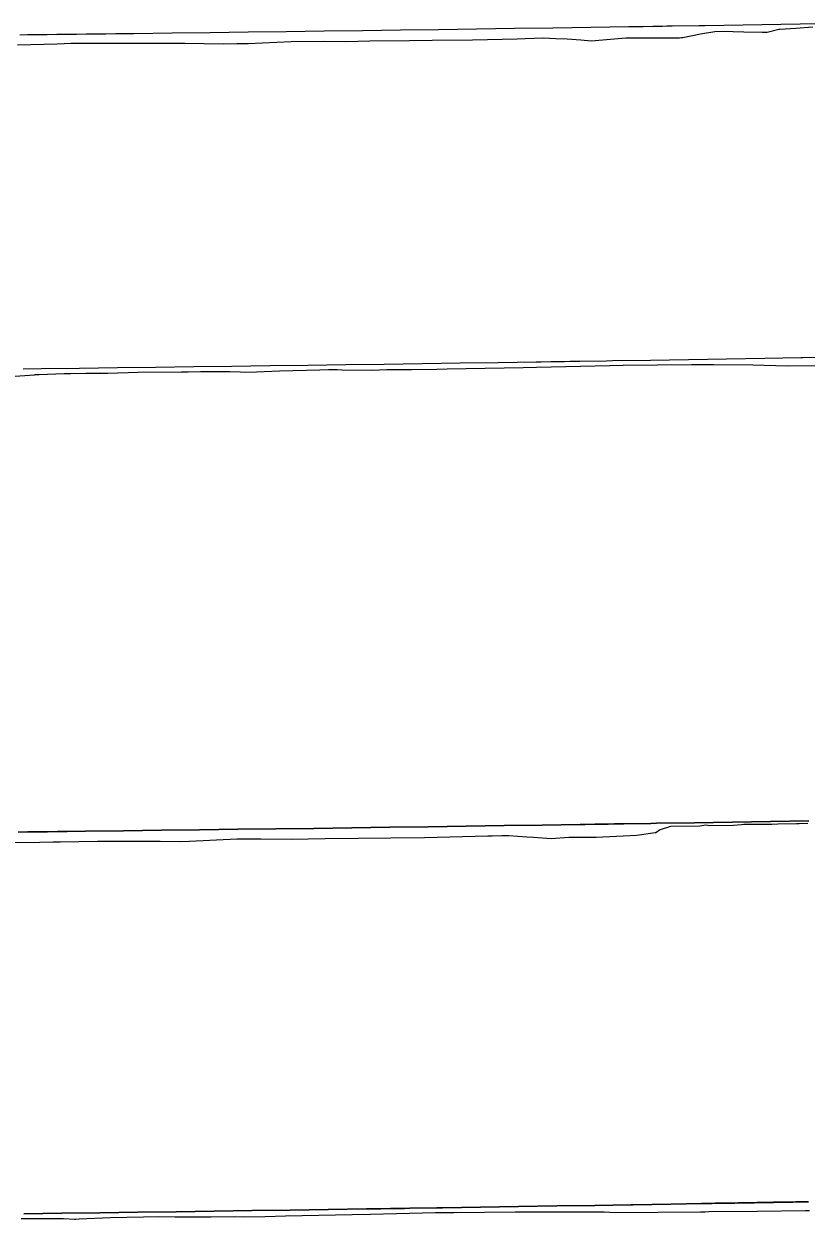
# Model space of a CAD drawing. Extents: x -70 to 701944, y -4 to 666871.
# Drawn here: x 692824.1 to 693029.5, y 666511.3 to 666825.3 of the extents above; entities that cross this region are included whole.
import ezdxf

# ---------------------------------------------------------------- set-up
doc = ezdxf.new("R2010")
doc.units = 0
for name, color, linetype in [('R_Fin Surface', 7, 'Continuous'), ('R_No Plot', 7, 'Continuous'), ('T_Notes', 7, 'Continuous')]:
    doc.layers.add(name, color=color, linetype=linetype)

msp = doc.modelspace()

# ---------------------------------------------------------------- linework, layer by layer
at = {"layer": 'R_Fin Surface'}
for points in [[(692822.52, 666613), (692825.1, 666613.03), (692827.68, 666613.06), (692830.21, 666613.09), (692830.27, 666613.09), (692832.86, 666613.12), (692835.45, 666613.15), (692840.21, 666613.21), (692850.21, 666613.33), (692860.21, 666613.46), (692870.21, 666613.59), (692880.21, 666613.72), (692890.21, 666613.85), (692900.21, 666613.98), (692910.21, 666614.12), (692920.21, 666614.26), (692930.21, 666614.4), (692940.21, 666614.55), (692950.21, 666614.69), (692960.21, 666614.84), (692970.21, 666614.99), (692971.46, 666615.01), (692974, 666615.05), (692976.55, 666615.09), (692977.53, 666615.1), (692979.09, 666615.13), (692980.21, 666615.14), (692981.64, 666615.17), (692988.7, 666615.28), (692990.21, 666615.3), (693000.21, 666615.46), (693010.21, 666615.62), (693020.21, 666615.78), (693030.21, 666615.94)], [(692824.01, 666512.71), (692834.01, 666512.84), (692844.01, 666512.98), (692854.01, 666513.12), (692864.01, 666513.26), (692874.01, 666513.4), (692884.01, 666513.54), (692894.01, 666513.69), (692904.01, 666513.84), (692914.01, 666513.99), (692915.26, 666514.01), (692917.81, 666514.04), (692920.35, 666514.08), (692921.33, 666514.1), (692922.89, 666514.12), (692924.01, 666514.14), (692925.44, 666514.16), (692932.5, 666514.27), (692934.01, 666514.29), (692944.01, 666514.45), (692954.01, 666514.61), (692964.01, 666514.77), (692974.01, 666514.94), (692983.51, 666515.1), (692984.01, 666515.11), (692994.01, 666515.27), (693002.05, 666515.41), (693002.95, 666515.42), (693003.85, 666515.44), (693004.01, 666515.44), (693004.75, 666515.45), (693005.64, 666515.47), (693006.53, 666515.48), (693007.4, 666515.5), (693008.15, 666515.51), (693008.27, 666515.51), (693009.12, 666515.53), (693009.96, 666515.54), (693010.71, 666515.55), (693010.78, 666515.55), (693011.58, 666515.57), (693012.36, 666515.58), (693013.13, 666515.59), (693013.27, 666515.6), (693013.87, 666515.61), (693014.01, 666515.61), (693014.58, 666515.62), (693015.28, 666515.63), (693015.83, 666515.64), (693015.94, 666515.64), (693016.57, 666515.65), (693016.61, 666515.65), (693017, 666515.66), (693017.18, 666515.66), (693017.38, 666515.66), (693017.75, 666515.67), (693017.76, 666515.67), (693018.09, 666515.68), (693018.3, 666515.68), (693018.38, 666515.68), (693018.42, 666515.68), (693018.71, 666515.69), (693018.81, 666515.69), (693018.97, 666515.69), (693019.19, 666515.7), (693019.28, 666515.7), (693020.14, 666515.71), (693020.94, 666515.72), (693021, 666515.73), (693021.9, 666515.74), (693022.82, 666515.76), (693023.49, 666515.77), (693023.78, 666515.77), (693024.01, 666515.78), (693024.77, 666515.79), (693025.79, 666515.81), (693026.04, 666515.81), (693026.85, 666515.82), (693027.93, 666515.84), (693028.58, 666515.85), (693028.6, 666515.85), (693029.04, 666515.86), (693029.35, 666515.87), (693030.14, 666515.88)]]:
    msp.add_lwpolyline(points, dxfattribs=at)
at = {"layer": 'R_No Plot'}
for points in [[(692818.98, 666610.29), (692828.28, 666610.32), (692831.71, 666610.41), (692833.59, 666610.41), (692843.35, 666610.58), (692849.16, 666610.58), (692858.01, 666610.61), (692858.39, 666610.6), (692859.85, 666610.58), (692865.01, 666610.54), (692867.51, 666610.61), (692880, 666611.2), (692886.36, 666611.25), (692894.25, 666611.15), (692903.21, 666611.29), (692911.89, 666611.36), (692920.4, 666611.49), (692929.3, 666611.57), (692945.95, 666612), (692947.1, 666612.02), (692949.64, 666612.14), (692951.42, 666612.07), (692956.2, 666611.79), (692957.88, 666611.67), (692962.55, 666611.29), (692967.18, 666611.7), (692974.38, 666611.7), (692985.09, 666612.16), (692989.87, 666612.85), (692990.07, 666612.88), (692991.04, 666613.61), (692994.03, 666614.59), (693001.64, 666614.64), (693003.16, 666614.88), (693004.28, 666614.76), (693010.49, 666614.82), (693012.59, 666615.03), (693013.19, 666615.07), (693018.03, 666615.1), (693018.62, 666615.1), (693019.14, 666615.09), (693019.14, 666615.09), (693020.53, 666615.11), (693022.14, 666615.14), (693027.03, 666615.22), (693027.67, 666615.24), (693030.01, 666615.33)], [(692823.3, 666511.44), (692831.08, 666511.5), (692833.32, 666511.51), (692834.44, 666511.47), (692837.37, 666511.34), (692837.65, 666511.32), (692838.54, 666511.37), (692846.74, 666511.71), (692855.46, 666511.93), (692859.52, 666512.02), (692863.69, 666511.96), (692865.98, 666511.94), (692870.88, 666511.89), (692873.26, 666511.95), (692879.41, 666512.04), (692881.78, 666511.94), (692887.43, 666512.03), (692892.77, 666512.18), (692910.3, 666512.53), (692915.13, 666512.6), (692932.17, 666513.03), (692937.02, 666513.1), (692953.12, 666513.27), (692957.57, 666513.26), (692961.56, 666513.25), (692976.49, 666513.19), (692979.46, 666513.08), (693001.82, 666513.22), (693003.03, 666513.26), (693004.02, 666513.28), (693016.7, 666513.45), (693029.37, 666513.61), (693030.4, 666513.62)]]:
    msp.add_lwpolyline(points, dxfattribs=at)
at = {"layer": 'T_Notes'}
for points in [[(693032.96, 666825.32), (693022.96, 666825.15), (693012.96, 666824.99), (693002.96, 666824.84), (693001.45, 666824.81), (692994.39, 666824.7), (692992.96, 666824.68), (692991.85, 666824.66), (692990.28, 666824.64), (692989.3, 666824.62), (692986.76, 666824.58), (692984.22, 666824.55), (692982.96, 666824.53), (692972.96, 666824.38), (692962.96, 666824.23), (692952.96, 666824.08), (692942.96, 666823.94), (692932.96, 666823.8), (692922.96, 666823.66), (692912.96, 666823.52), (692902.96, 666823.39), (692892.96, 666823.25), (692882.96, 666823.12), (692872.96, 666823), (692862.96, 666822.87), (692852.96, 666822.75), (692848.21, 666822.69), (692845.61, 666822.66), (692843.02, 666822.63), (692842.96, 666822.63), (692840.44, 666822.6), (692837.85, 666822.56), (692835.28, 666822.53), (692832.96, 666822.51), (692832.71, 666822.5), (692830.14, 666822.47), (692827.59, 666822.44), (692825.04, 666822.41), (692822.96, 666822.39)], [(692822.35, 666819.84), (692832.79, 666820.12), (692836.49, 666820.22), (692848.72, 666820.23), (692850.9, 666820.27), (692865.08, 666820.27), (692866.33, 666820.28), (692871.29, 666820.18), (692876.57, 666820.12), (692879.96, 666820.17), (692882.96, 666820.2), (692894.27, 666820.73), (692903.05, 666820.8), (692908.61, 666820.73), (692914.94, 666820.83), (692925.35, 666820.92), (692931.34, 666821.01), (692941.91, 666821.1), (692953.6, 666821.4), (692955.74, 666821.45), (692960.45, 666821.66), (692963.76, 666821.52), (692966.8, 666821.35), (692970.32, 666821.1), (692973.06, 666820.88), (692982.16, 666821.69), (692996.31, 666821.68), (692996.78, 666821.7), (692997.02, 666821.73), (692997.16, 666821.77), (693001.78, 666822.7), (693005.59, 666823.31), (693007.56, 666823.4), (693013.17, 666823.19), (693017.95, 666823.17), (693019.33, 666823.16), (693022.37, 666823.89), (693022.59, 666823.95), (693026.87, 666824.21), (693031.26, 666824.52)], [(693038.65, 666737.75), (693028.65, 666737.58), (693028.15, 666737.58), (693018.65, 666737.42), (693008.65, 666737.25), (692998.65, 666737.09), (692988.65, 666736.93), (692978.65, 666736.77), (692977.14, 666736.75), (692970.08, 666736.64), (692968.65, 666736.62), (692967.53, 666736.6), (692965.97, 666736.58), (692964.99, 666736.56), (692962.44, 666736.52), (692959.9, 666736.48), (692958.65, 666736.47), (692948.65, 666736.31), (692938.65, 666736.17), (692928.65, 666736.02), (692918.65, 666735.88), (692908.65, 666735.73), (692898.65, 666735.6), (692888.65, 666735.46), (692878.65, 666735.32), (692868.65, 666735.19), (692858.65, 666735.06), (692848.65, 666734.93), (692838.65, 666734.81), (692828.65, 666734.68), (692823.89, 666734.63)], [(692820.44, 666732.68), (692826.82, 666733.13), (692826.99, 666733.19), (692828.06, 666733.22), (692830.28, 666733.31), (692834.59, 666733.43), (692836.38, 666733.47), (692840.28, 666733.52), (692840.8, 666733.55), (692846.11, 666733.58), (692854.03, 666733.81), (692865.45, 666733.9), (692866.93, 666733.91), (692867.18, 666733.92), (692870.48, 666733.96), (692878.11, 666734.02), (692880.83, 666733.9), (692882.18, 666733.85), (692885.12, 666733.95), (692891.19, 666734.2), (692901.8, 666734.46), (692904.03, 666734.52), (692906.33, 666734.48), (692907.6, 666734.47), (692915.55, 666734.38), (692919.42, 666734.49), (692924.09, 666734.56), (692925.88, 666734.48), (692932.51, 666734.59), (692935.23, 666734.67), (692955.23, 666735.07), (692958.67, 666735.11), (692977.93, 666735.6), (692981.44, 666735.66), (692999.5, 666735.84), (693002.55, 666735.84), (693005.28, 666735.83), (693015.51, 666735.79), (693024.57, 666735.45), (693042.66, 666735.56)], [(692818.98, 666610.29), (692828.28, 666610.32), (692831.71, 666610.41), (692833.59, 666610.41), (692843.35, 666610.58), (692849.16, 666610.58), (692858.01, 666610.61), (692858.39, 666610.6), (692859.85, 666610.58), (692865.01, 666610.54), (692867.51, 666610.61), (692880, 666611.2), (692886.36, 666611.25), (692894.25, 666611.15), (692903.21, 666611.29), (692911.89, 666611.36), (692920.4, 666611.49), (692929.3, 666611.57), (692945.95, 666612), (692947.1, 666612.02), (692949.64, 666612.14), (692951.42, 666612.07), (692956.2, 666611.79), (692957.88, 666611.67), (692962.55, 666611.29), (692967.18, 666611.7), (692974.38, 666611.7), (692985.09, 666612.16), (692989.87, 666612.85), (692990.07, 666612.88), (692991.04, 666613.61), (692994.03, 666614.59), (693001.64, 666614.64), (693003.16, 666614.88), (693004.28, 666614.76), (693010.49, 666614.82), (693012.59, 666615.03), (693013.19, 666615.07), (693018.03, 666615.1), (693018.62, 666615.1), (693019.14, 666615.09), (693020.53, 666615.11), (693022.14, 666615.14), (693027.03, 666615.22), (693027.67, 666615.24), (693030.01, 666615.33)], [(693030.21, 666615.94), (693020.21, 666615.78), (693010.21, 666615.62), (693000.21, 666615.46), (692990.21, 666615.3), (692988.7, 666615.28), (692981.64, 666615.17), (692980.21, 666615.14), (692979.09, 666615.13), (692977.53, 666615.1), (692976.55, 666615.09), (692974, 666615.05), (692971.46, 666615.01), (692970.21, 666614.99), (692960.21, 666614.84), (692950.21, 666614.69), (692940.21, 666614.55), (692930.21, 666614.4), (692920.21, 666614.26), (692910.21, 666614.12), (692900.21, 666613.98), (692890.21, 666613.85), (692880.21, 666613.72), (692870.21, 666613.59), (692860.21, 666613.46), (692850.21, 666613.33), (692840.21, 666613.21), (692835.45, 666613.15), (692832.86, 666613.12), (692830.27, 666613.09), (692830.21, 666613.09), (692827.68, 666613.06), (692825.1, 666613.03), (692822.52, 666613)], [(693030.14, 666515.88), (693029.35, 666515.87), (693029.04, 666515.86), (693028.6, 666515.85), (693028.58, 666515.85), (693027.93, 666515.84), (693026.85, 666515.82), (693026.04, 666515.81), (693025.79, 666515.81), (693024.77, 666515.79), (693024.01, 666515.78), (693023.78, 666515.77), (693023.49, 666515.77), (693022.82, 666515.76), (693021.9, 666515.74), (693021, 666515.73), (693020.94, 666515.72), (693020.14, 666515.71), (693019.28, 666515.7), (693019.19, 666515.7), (693018.97, 666515.69), (693018.81, 666515.69), (693018.71, 666515.69), (693018.42, 666515.68), (693018.38, 666515.68), (693018.3, 666515.68), (693018.09, 666515.68), (693017.76, 666515.67), (693017.75, 666515.67), (693017.38, 666515.66), (693017.18, 666515.66), (693017, 666515.66), (693016.61, 666515.65), (693016.57, 666515.65), (693015.94, 666515.64), (693015.83, 666515.64), (693015.28, 666515.63), (693014.58, 666515.62), (693014.01, 666515.61), (693013.87, 666515.61), (693013.27, 666515.6), (693013.13, 666515.59), (693012.36, 666515.58), (693011.58, 666515.57), (693010.78, 666515.55), (693010.71, 666515.55), (693009.96, 666515.54), (693009.12, 666515.53), (693008.27, 666515.51), (693008.15, 666515.51), (693007.4, 666515.5), (693006.53, 666515.48), (693005.64, 666515.47), (693004.75, 666515.45), (693004.01, 666515.44), (693003.85, 666515.44), (693002.95, 666515.42), (693002.05, 666515.41), (692994.01, 666515.27), (692984.01, 666515.11), (692983.51, 666515.1), (692974.01, 666514.94), (692964.01, 666514.77), (692954.01, 666514.61), (692944.01, 666514.45), (692934.01, 666514.29), (692932.5, 666514.27), (692925.44, 666514.16), (692924.01, 666514.14), (692922.89, 666514.12), (692921.33, 666514.1), (692920.35, 666514.08), (692917.81, 666514.04), (692915.26, 666514.01), (692914.01, 666513.99), (692904.01, 666513.84), (692894.01, 666513.69), (692884.01, 666513.54), (692874.01, 666513.4), (692864.01, 666513.26), (692854.01, 666513.12), (692844.01, 666512.98), (692834.01, 666512.84), (692824.01, 666512.71)], [(692823.3, 666511.44), (692831.08, 666511.5), (692833.32, 666511.51), (692834.44, 666511.47), (692837.37, 666511.34), (692837.65, 666511.32), (692838.54, 666511.37), (692846.74, 666511.71), (692855.46, 666511.93), (692859.52, 666512.02), (692863.69, 666511.96), (692865.98, 666511.94), (692870.88, 666511.89), (692873.26, 666511.95), (692879.41, 666512.04), (692881.78, 666511.94), (692887.43, 666512.03), (692892.77, 666512.18), (692910.3, 666512.53), (692915.13, 666512.6), (692932.17, 666513.03), (692937.02, 666513.1), (692953.12, 666513.27), (692957.57, 666513.26), (692961.56, 666513.25), (692976.49, 666513.19), (692979.46, 666513.08), (693001.82, 666513.22), (693003.03, 666513.26), (693004.02, 666513.28), (693016.7, 666513.45), (693029.37, 666513.61), (693030.4, 666513.62)]]:
    msp.add_lwpolyline(points, dxfattribs=at)

doc.saveas('drawing.dxf')
